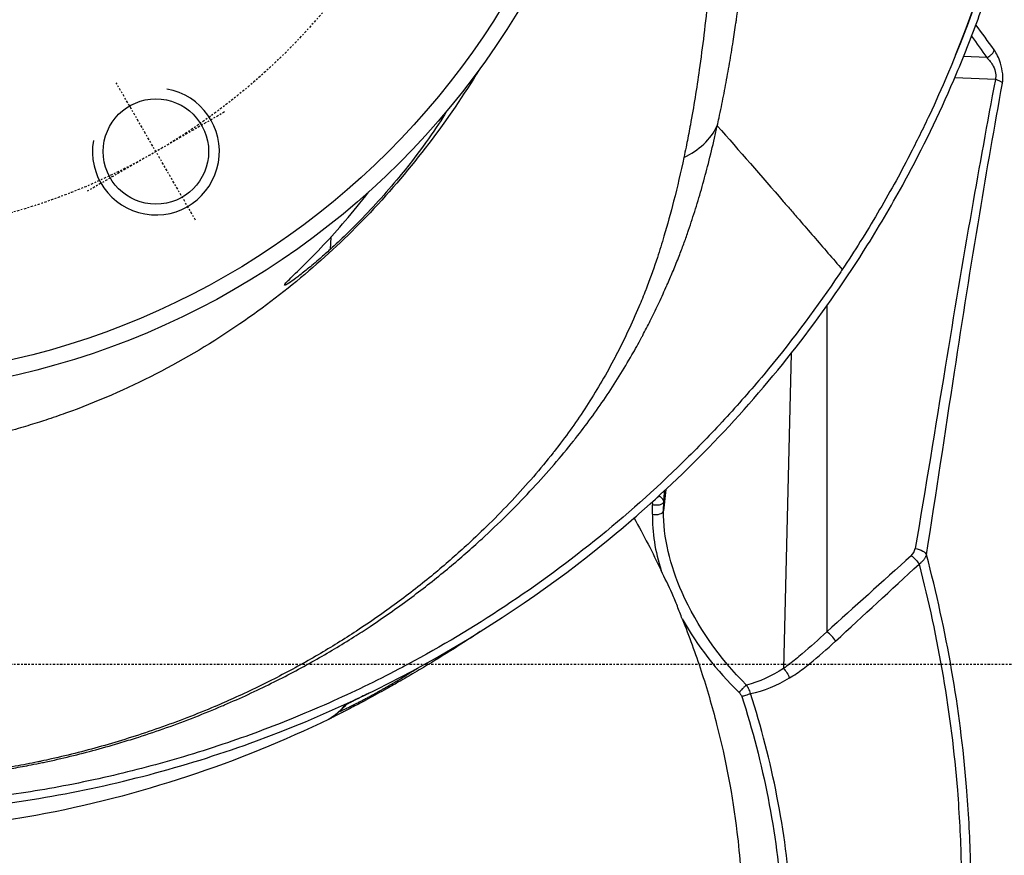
# Model space of a CAD drawing. Header units: millimetres. Extents: x 0 to 7374, y 0 to 4200.
# Tile 523 of 656: x 2048 to 2110, y 3587 to 3640. Entities that reach past the tile are written whole.
import ezdxf

# ---------------------------------------------------------------- set-up
doc = ezdxf.new("R2010")
doc.units = ezdxf.units.MM
doc.header["$LTSCALE"] = 0.2
doc.linetypes.add('CENTER2', pattern=[1.125, 0.75, -0.125, 0.125, -0.125])
doc.layers.add('01_Object Line', color=4, linetype='Continuous')
doc.layers.add('02_Center Line', color=1, linetype='CENTER2')

# ---------------------------------------------------------------- blocks, each defined once
blk = doc.blocks.new('A$C9c4d0392')
for p, q in [((72.859, -28.225), (72.855, -28.22)), ((72.393, -28.705), (70.932, -28.651)), ((72.936, -30.089), (70.375, -29.994)), ((38.305, -32.136), (38.305, -32.143)), ((31.031, -40.039), (30.99, -40.817)), ((62.309, -44.382), (62.309, -64.945)), ((60.053, -47.391), (59.576, -67.254)), ((52.152, -55.968), (52.019, -57.314)), ((52.019, -57.315), (52.031, -56.733)), ((32.002, -69.53), (31.991, -69.539))]:
    blk.add_line(p, q)
for centre, radius in [((0, 0), 50), ((0, 0), 49), ((20, -34.641), 3.324), ((20, -34.641), 3.324)]:
    blk.add_circle(centre, radius)
for centre, radius, start, end in [((0, -67), 122.5, 275.92478, 41.15671), ((0, -67), 121.628, 275.96959, 40.67286), ((0, 0), 76, 337.92566, 0.00035), ((0, -67), 94.616, 304.94887, 355.05113)]:
    blk.add_arc(centre, radius, start, end)
for centre, major_axis, ratio, start_param, end_param in [((24.003, -16.5), (8.007, 28.337), 0.661235, 4.323502, 4.324626), ((50.638, -31.011), (5.084, -1.09), 0.859304, 5.434297, 6.06747), ((1.355, -85.729), (-58.692, -1.786), 0.969968, 3.651451, 3.651891), ((-24.434, -139.593), (-43.644, -178.122), 0.348242, 2.132939, 2.136595), ((51.52, -57.289), (0.5, -0.011), 0.498526, 4.296372, 6.224353), ((66.646, -59.23), (-1.097, 0.786), 0.758287, 2.977192, 3.494273), ((62.266, -65.54), (0.619, -0.678), 0.527912, 1.127091, 2.03443), ((37, -66.529), (0.259, -0.428), 0.511796, 5.540872, 6.283185), ((32.371, -69.045), (0.137, -0.219), 0.54461, 6.243478, 6.273344), ((53.743, 472.926), (-23.728, -543.607), 0.051459, 0.031245, 0.065015), ((54.911, -56.94), (-23.031, -12.677), 0.007663, 6.23343, 6.262308), ((30.684, -70.003), (0.241, -0.438), 0.998323, 6.230815, 6.272561)]:
    blk.add_ellipse(centre, major_axis=major_axis, ratio=ratio, start_param=start_param, end_param=end_param)
for points, knots in [([(0, -76.5), (2.263, -76.5), (4.525, -76.4), (9.013, -76), (11.237, -75.703), (17.839, -74.525), (22.155, -73.358), (34.656, -68.772), (42.374, -64.304), (49.596, -58.248), (50.031, -57.875), (54.208, -54.208), (57.624, -50.562), (62.164, -44.654), (63.571, -42.627), (65.704, -39.213), (66.489, -37.866), (68.357, -34.425), (69.384, -32.305), (70.552, -29.58), (70.786, -29.017), (71.128, -28.163), (71.241, -27.876), (71.577, -27.008), (71.793, -26.427), (73.641, -21.279), (74.841, -16.571), (75.775, -10.575), (75.935, -9.364), (76.329, -5.679), (76.474, -3.197), (76.499, -0.469), (76.5, -0.225), (76.499, 3.891), (76.204, 7.76), (75.523, 12.203), (75.422, 12.815), (75.091, 14.667), (74.839, 15.904), (74.28, 18.338), (73.974, 19.536), (73.403, 21.562), (73.154, 22.394), (72.891, 23.221)], [0.000001, 0.000001, 0.000001, 0.000001, 0.678831, 0.678831, 1.351633, 1.351633, 2.690292, 2.690292, 5.345384, 5.345384, 5.517362, 5.517362, 7.012468, 7.012468, 7.752115, 7.752115, 8.219695, 8.219695, 8.926086, 8.926086, 9.10911, 9.10911, 9.201929, 9.201929, 9.388189, 9.388189, 10.843029, 10.843029, 11.209542, 11.209542, 11.955325, 11.955325, 12.028351, 12.028351, 13.192057, 13.192057, 13.378122, 13.378122, 13.757014, 13.757014, 14.128266, 14.128266, 14.389046, 14.389046, 14.389046, 14.389046]), ([(76, 0), (76, -0.017), (76, -0.133), (75.999, -0.39), (75.999, -0.487), (75.996, -0.78), (75.994, -0.975), (75.985, -1.561), (75.976, -1.951), (75.94, -3.121), (75.904, -3.902), (75.759, -6.24), (75.615, -7.796), (75.295, -10.38), (75.146, -11.41), (74.748, -13.807), (74.483, -15.17), (73.779, -18.332), (73.311, -20.124), (71.701, -25.473), (70.363, -28.965), (68.377, -33.189), (67.964, -34.026), (66.894, -36.1), (66.217, -37.326), (64.799, -39.738), (64.057, -40.923), (63.283, -42.086)], [0.000014, 0.000014, 0.000014, 0.000014, 0.0049429, 0.0049429, 0.0079722, 0.0079722, 0.0140315, 0.0140315, 0.0261519, 0.0261519, 0.0503988, 0.0503988, 0.0989046, 0.0989046, 0.1312369, 0.1312369, 0.1743442, 0.1743442, 0.2318244, 0.2318244, 0.347787, 0.347787, 0.3767682, 0.3767682, 0.4202435, 0.4202435, 0.4636391, 0.4636391, 0.4636391, 0.4636391]), ([(55.404, -33.011), (55.439, -32.847), (55.475, -32.681), (55.511, -32.512), (55.56, -32.284), (55.61, -32.052), (55.658, -31.822), (55.705, -31.595), (55.751, -31.367), (55.795, -31.141), (55.885, -30.683), (55.971, -30.224), (56.053, -29.763), (56.095, -29.533), (56.135, -29.302), (56.175, -29.071), (56.253, -28.614), (56.329, -28.157), (56.401, -27.7), (56.462, -27.31), (56.521, -26.921), (56.578, -26.531), (56.59, -26.449), (56.602, -26.366), (56.614, -26.283), (56.68, -25.833), (56.742, -25.382), (56.802, -24.932), (56.833, -24.694), (56.864, -24.456), (56.894, -24.219), (57.029, -23.158), (57.149, -22.099), (57.259, -21.042), (57.294, -20.707), (57.327, -20.373), (57.36, -20.039), (57.439, -19.226), (57.511, -18.415), (57.578, -17.604), (57.601, -17.316), (57.624, -17.029), (57.647, -16.741), (57.648, -16.725), (57.649, -16.71), (57.65, -16.694), (57.731, -15.644), (57.802, -14.595), (57.865, -13.548), (57.892, -13.091), (57.918, -12.634), (57.942, -12.177), (58.004, -10.994), (58.055, -9.813), (58.096, -8.634), (58.096, -8.63), (58.096, -8.626), (58.096, -8.622), (58.114, -8.102), (58.129, -7.583), (58.143, -7.065), (58.154, -6.609), (58.164, -6.153), (58.173, -5.697), (58.187, -4.948), (58.198, -4.199), (58.208, -3.447), (58.217, -2.795), (58.224, -2.141), (58.233, -1.483), (58.237, -1.19), (58.24, -0.897), (58.243, -0.602)], [0.0000308, 0.0000308, 0.0000308, 0.0000308, 0.0155864, 0.0155864, 0.0155864, 0.0366763, 0.0366763, 0.0366763, 0.0574508, 0.0574508, 0.0574508, 0.0996718, 0.0996718, 0.0996718, 0.1208009, 0.1208009, 0.1208009, 0.1625846, 0.1625846, 0.1625846, 0.1982063, 0.1982063, 0.1982063, 0.205777, 0.205777, 0.205777, 0.2470095, 0.2470095, 0.2470095, 0.2688316, 0.2688316, 0.2688316, 0.3662239, 0.3662239, 0.3662239, 0.3970316, 0.3970316, 0.3970316, 0.4719375, 0.4719375, 0.4719375, 0.4985511, 0.4985511, 0.4985511, 0.5, 0.5, 0.5, 0.5971698, 0.5971698, 0.5971698, 0.6396385, 0.6396385, 0.6396385, 0.7496277, 0.7496277, 0.7496277, 0.75, 0.75, 0.75, 0.7985567, 0.7985567, 0.7985567, 0.8413646, 0.8413646, 0.8413646, 0.911757, 0.911757, 0.911757, 0.9728335, 0.9728335, 0.9728335, 1, 1, 1, 1]), ([(55.864, -3.397), (55.842, -4.786), (55.826, -6.163), (55.782, -8.823), (55.755, -10.106), (55.69, -12.105), (55.664, -12.819), (55.552, -15.446), (55.444, -17.358), (55.307, -19.293), (55.305, -19.319), (55.232, -20.333), (55.155, -21.321), (54.994, -23.177), (54.912, -24.045), (54.74, -25.7), (54.652, -26.486), (54.466, -28.01), (54.37, -28.747), (54.183, -30.067), (54.095, -30.649), (53.908, -31.807), (53.809, -32.382), (53.687, -33.044), (53.671, -33.129), (53.583, -33.598), (53.508, -33.981), (53.386, -34.58), (53.341, -34.795), (53.295, -35.01)], [0, 0, 0, 0, 0.12959, 0.12959, 0.251198, 0.251198, 0.318734, 0.318734, 0.5, 0.5, 0.502428, 0.502428, 0.596283, 0.596283, 0.678959, 0.678959, 0.753906, 0.753906, 0.824284, 0.824284, 0.879868, 0.879868, 0.934783, 0.934783, 0.942933, 0.942933, 0.979474, 0.979474, 1, 1, 1, 1]), ([(60.014, -137.462), (63.785, -134.218), (67.187, -130.76), (73.997, -122.714), (77.224, -118.049), (82.694, -108.443), (84.937, -103.502), (88.5, -93.459), (89.821, -88.355), (91.577, -78.076), (92.014, -72.897), (92.01, -57.366), (90.278, -47.006), (85.828, -34.449), (84.821, -31.959), (82.571, -27.032), (81.327, -24.595), (78.592, -19.793), (77.101, -17.427), (75.356, -14.924), (75.229, -14.743), (75.101, -14.562)], [0.1993028, 0.1993028, 0.1993028, 0.1993028, 0.25, 0.25, 0.3125, 0.3125, 0.375, 0.375, 0.4375, 0.4375, 0.5, 0.5, 0.625, 0.625, 0.65625, 0.65625, 0.6875, 0.6875, 0.71875, 0.71875, 0.721188, 0.721188, 0.721188, 0.721188]), ([(71.437, -27.367), (71.76, -27.809), (72.078, -28.254), (72.391, -28.702), (72.392, -28.703), (72.393, -28.705)], [0.92770947, 0.92770947, 0.92770947, 0.92770947, 0.99972756, 0.99972756, 1, 1, 1, 1]), ([(72.393, -28.705), (72.481, -28.674), (72.645, -28.581), (72.809, -28.384), (72.85, -28.274), (72.859, -28.225)], [0, 0, 0, 0, 0.428571, 0.714286, 1, 1, 1, 1]), ([(73.385, -30.334), (73.416, -30.163), (73.426, -29.742), (73.252, -28.927), (73.014, -28.444), (72.859, -28.225)], [0, 0, 0, 0, 0.285714, 0.571429, 1, 1, 1, 1]), ([(72.393, -28.705), (72.552, -28.851), (72.797, -29.17), (72.977, -29.704), (72.968, -29.978), (72.936, -30.089)], [0, 0, 0, 0, 0.428571, 0.714286, 1, 1, 1, 1]), ([(40.385, -29.48), (38.446, -32.659), (36.133, -35.723), (31.106, -41.033), (28.33, -43.435), (21.968, -47.797), (18.182, -49.761), (13.905, -51.296), (13.471, -51.444), (12.871, -51.643), (12.691, -51.701), (12.138, -51.875), (11.721, -52), (10.836, -52.254), (10.378, -52.378), (9.179, -52.681), (8.434, -52.849), (7.074, -53.121), (6.473, -53.228), (4.929, -53.461), (3.997, -53.574), (2.061, -53.732), (1.035, -53.775), (0.015, -53.775)], [2.426632, 2.426632, 2.426632, 2.426632, 3.763559, 3.763559, 4.984737, 4.984737, 6.327445, 6.327445, 6.465032, 6.465032, 6.526671, 6.526671, 6.659359, 6.659359, 6.814991, 6.814991, 7.05453, 7.05453, 7.253973, 7.253973, 7.542243, 7.542243, 7.848352, 7.848352, 7.848352, 7.848352]), ([(72.936, -30.089), (72.424, -32.825), (71.927, -35.56), (70.87, -41.609), (70.317, -44.922), (69.149, -52.052), (68.535, -55.867), (67.882, -59.68)], [0, 0, 0, 0, 0.2778138, 0.2778138, 0.6135201, 0.6135201, 1, 1, 1, 1]), ([(72.936, -30.089), (72.987, -30.097), (73.04, -30.109), (73.091, -30.127), (73.142, -30.145), (73.191, -30.168), (73.234, -30.195), (73.299, -30.235), (73.351, -30.285), (73.385, -30.334)], [0, 0, 0, 0, 0.285714, 0.285714, 0.285714, 0.571429, 0.571429, 0.571429, 1, 1, 1, 1]), ([(38.305, -32.143), (37.779, -33.022), (36.781, -34.484), (34.66, -37.078), (33.763, -38.083), (32.577, -39.298), (32.284, -39.591), (31.668, -40.189), (31.333, -40.504), (30.99, -40.817)], [-1.473314, -1.473314, -1.473314, -1.473314, -0.736759, -0.736759, -0.278482, -0.278482, -0.140582, -0.140582, -0.000001, -0.000001, -0.000001, -0.000001]), ([(0, -74.453), (0.492, -74.453), (0.985, -74.448), (1.962, -74.429), (2.447, -74.414), (3.388, -74.376), (3.844, -74.353), (4.326, -74.323), (4.353, -74.321), (4.885, -74.288), (5.388, -74.251), (5.993, -74.199), (6.096, -74.19), (6.713, -74.134), (7.225, -74.081), (8.081, -73.98), (8.425, -73.937), (9.151, -73.839), (9.531, -73.784), (10.284, -73.667), (10.658, -73.606), (11.397, -73.476), (11.762, -73.409), (12.365, -73.291), (12.606, -73.242), (12.892, -73.182), (12.939, -73.172), (13.529, -73.047), (14.068, -72.925), (15.146, -72.664), (15.685, -72.525), (16.771, -72.23), (17.317, -72.074), (18.212, -71.803), (18.564, -71.693), (19.509, -71.389), (20.094, -71.191), (21.278, -70.771), (21.875, -70.548), (23.047, -70.091), (23.622, -69.855), (24.235, -69.594), (24.282, -69.574), (25.343, -69.118), (26.325, -68.664), (28.212, -67.728), (29.118, -67.247), (30.853, -66.268), (31.684, -65.77), (32.832, -65.044), (33.169, -64.825), (34.361, -64.035), (35.187, -63.454), (36.767, -62.281), (37.521, -61.69), (38.957, -60.505), (39.641, -59.912), (40.39, -59.231), (40.478, -59.151), (40.626, -59.014), (40.687, -58.958), (41.277, -58.411), (41.793, -57.913), (42.8, -56.907), (43.291, -56.399), (44.228, -55.389), (44.675, -54.889), (45.53, -53.895), (45.938, -53.401), (46.375, -52.851), (46.417, -52.798), (46.792, -52.322), (47.114, -51.896), (47.745, -51.032), (48.053, -50.593), (48.65, -49.708), (48.939, -49.262), (49.495, -48.368), (49.763, -47.919), (50.224, -47.116), (50.42, -46.761), (50.639, -46.351), (50.668, -46.297), (50.861, -45.933), (51.02, -45.624), (51.345, -44.976), (51.509, -44.638), (51.838, -43.942), (52.001, -43.584), (52.179, -43.185), (52.197, -43.146), (52.235, -43.06), (52.255, -43.014), (52.396, -42.693), (52.515, -42.417), (52.755, -41.84), (52.876, -41.539), (53.094, -40.98), (53.192, -40.721), (53.378, -40.217), (53.465, -39.973), (53.563, -39.687), (53.578, -39.645), (53.744, -39.157), (53.889, -38.711), (54.174, -37.796), (54.313, -37.326), (54.583, -36.367), (54.714, -35.879), (54.975, -34.859), (55.104, -34.328), (55.287, -33.535), (55.346, -33.273), (55.404, -33.011)], [0, 0, 0, 0, 0.0138375, 0.0138375, 0.0274826, 0.0274826, 0.0403591, 0.0403591, 0.0411277, 0.0411277, 0.0554222, 0.0554222, 0.0583782, 0.0583782, 0.073068, 0.073068, 0.0830639, 0.0830639, 0.0941966, 0.0941966, 0.10527, 0.10527, 0.1162432, 0.1162432, 0.1235528, 0.1235528, 0.125, 0.125, 0.141656, 0.141656, 0.1586585, 0.1586585, 0.1763054, 0.1763054, 0.1879738, 0.1879738, 0.207889, 0.207889, 0.2289445, 0.2289445, 0.25, 0.25, 0.251757, 0.251757, 0.2896107, 0.2896107, 0.3267661, 0.3267661, 0.3629944, 0.3629944, 0.3783238, 0.3783238, 0.4179277, 0.4179277, 0.4568564, 0.4568564, 0.4948934, 0.4948934, 0.5, 0.5, 0.5035383, 0.5035383, 0.5345613, 0.5345613, 0.5656529, 0.5656529, 0.5957197, 0.5957197, 0.625, 0.625, 0.6281335, 0.6281335, 0.6530412, 0.6530412, 0.6784935, 0.6784935, 0.7041252, 0.7041252, 0.7297801, 0.7297801, 0.75, 0.75, 0.7531099, 0.7531099, 0.770731, 0.770731, 0.790027, 0.790027, 0.8102819, 0.8102819, 0.8125, 0.8125, 0.8150963, 0.8150963, 0.8305102, 0.8305102, 0.8471275, 0.8471275, 0.8614241, 0.8614241, 0.875, 0.875, 0.8773342, 0.8773342, 0.9022139, 0.9022139, 0.9284232, 0.9284232, 0.9557027, 0.9557027, 0.9853581, 0.9853581, 0.999993, 0.999993, 0.999993, 0.999993]), ([(55.404, -33.011), (56.794, -34.602), (58.18, -36.193), (59.733, -37.982), (59.906, -38.182), (60.163, -38.479), (60.251, -38.58), (60.426, -38.782), (60.505, -38.874), (60.874, -39.3), (61.179, -39.652), (62.081, -40.696), (62.685, -41.39), (63.283, -42.087)], [0, 0, 0, 0, 0.5, 0.5, 0.5625, 0.5625, 0.59375, 0.59375, 0.625, 0.625, 0.75, 0.75, 0.9999532, 0.9999532, 0.9999532, 0.9999532]), ([(53.295, -35.01), (53.097, -35.936), (52.884, -36.857), (52.461, -38.514), (52.259, -39.252), (51.907, -40.434), (51.767, -40.881), (51.422, -41.931), (51.211, -42.53), (50.952, -43.211), (50.921, -43.293), (50.752, -43.727), (50.609, -44.078), (50.238, -44.949), (50.008, -45.465), (49.525, -46.494), (49.273, -47.006), (48.991, -47.548), (48.974, -47.58), (48.694, -48.117), (48.418, -48.619), (47.852, -49.595), (47.563, -50.069), (46.969, -50.997), (46.665, -51.451), (46.044, -52.336), (45.729, -52.767), (45.306, -53.32), (45.21, -53.443), (45.091, -53.596), (45.067, -53.627), (44.648, -54.157), (44.236, -54.657), (43.375, -55.657), (42.925, -56.157), (41.993, -57.152), (41.511, -57.647), (40.575, -58.569), (40.126, -58.998), (39.63, -59.454), (39.596, -59.485), (38.903, -60.12), (38.22, -60.717), (36.763, -61.923), (35.988, -62.531), (34.369, -63.728), (33.526, -64.316), (31.865, -65.405), (31.059, -65.906), (29.39, -66.881), (28.527, -67.357), (26.741, -68.278), (25.816, -68.724), (24.493, -69.319), (24.119, -69.483), (23.733, -69.647), (23.726, -69.65), (23.143, -69.897), (22.556, -70.135), (21.379, -70.59), (20.79, -70.808), (19.624, -71.217), (19.049, -71.41), (17.909, -71.772), (17.347, -71.943), (16.221, -72.265), (15.658, -72.417), (14.537, -72.703), (13.979, -72.836), (13.202, -73.01), (12.986, -73.057), (12.696, -73.119), (12.622, -73.134), (12.079, -73.247), (11.604, -73.339), (10.637, -73.513), (10.145, -73.595), (9.156, -73.746), (8.659, -73.816), (7.669, -73.942), (7.176, -73.998), (6.481, -74.069), (6.28, -74.088), (5.569, -74.152), (5.055, -74.193), (4.257, -74.246), (3.973, -74.264), (3.135, -74.309), (2.58, -74.332), (1.47, -74.364), (0.917, -74.374), (0.242, -74.377), (0.121, -74.377), (0, -74.377)], [0, 0, 0, 0, 0.0537894, 0.0537894, 0.0972581, 0.0972581, 0.1237418, 0.1237418, 0.1597199, 0.1597199, 0.1646393, 0.1646393, 0.1858131, 0.1858131, 0.2169251, 0.2169251, 0.2480371, 0.2480371, 0.25, 0.25, 0.2807734, 0.2807734, 0.310094, 0.310094, 0.3383626, 0.3383626, 0.365377, 0.365377, 0.3730937, 0.3730937, 0.375, 0.375, 0.4064665, 0.4064665, 0.4382175, 0.4382175, 0.4699679, 0.4699679, 0.4979365, 0.4979365, 0.5, 0.5, 0.5398115, 0.5398115, 0.5815826, 0.5815826, 0.6233538, 0.6233538, 0.6605006, 0.6605006, 0.6977803, 0.6977803, 0.7352429, 0.7352429, 0.7497239, 0.7497239, 0.75, 0.75, 0.7720316, 0.7720316, 0.7932797, 0.7932797, 0.8132757, 0.8132757, 0.8321378, 0.8321378, 0.8504954, 0.8504954, 0.8682356, 0.8682356, 0.875, 0.875, 0.8773039, 0.8773039, 0.8919507, 0.8919507, 0.9067975, 0.9067975, 0.9215687, 0.9215687, 0.936015, 0.936015, 0.9418557, 0.9418557, 0.956711, 0.956711, 0.9648715, 0.9648715, 0.9807571, 0.9807571, 0.996553, 0.996553, 1, 1, 1, 1]), ([(29.173, -41.957), (30.12, -41.038), (31.044, -40.057), (32.44, -38.426), (32.934, -37.819), (33.418, -37.192)], [0.000001, 0.000001, 0.000001, 0.000001, 0.909047, 0.909047, 1.41956, 1.41956, 1.41956, 1.41956]), ([(30.99, -40.817), (30.781, -41.007), (30.567, -41.198), (30.073, -41.628), (29.802, -41.857), (29.323, -42.248), (29.124, -42.404), (28.762, -42.681), (28.611, -42.79), (28.313, -42.997), (28.207, -43.058), (28.054, -43.116), (28.114, -43.02), (28.53, -42.583), (28.822, -42.299), (29.173, -41.957)], [-1.482191, -1.482191, -1.482191, -1.482191, -1.371443, -1.371443, -1.226736, -1.226736, -1.098203, -1.098203, -0.956654, -0.956654, -0.739767, -0.739767, -0.3377, -0.3377, -0.000001, -0.000001, -0.000001, -0.000001]), ([(63.283, -42.087), (63.223, -42.177), (63.163, -42.267), (63.102, -42.357), (61.711, -44.429), (60.218, -46.433), (58.63, -48.358), (57.836, -49.321), (57.018, -50.264), (56.178, -51.187), (55.337, -52.109), (54.473, -53.011), (53.589, -53.891), (51.819, -55.651), (49.962, -57.323), (48.028, -58.901), (46.094, -60.478), (44.083, -61.959), (42.003, -63.338), (40.027, -64.649), (37.989, -65.867), (35.899, -66.987), (35.789, -67.046), (35.68, -67.104), (35.57, -67.162), (34.137, -67.922), (32.679, -68.635), (31.2, -69.301), (30.404, -69.659), (29.602, -70.004), (28.794, -70.334), (27.288, -70.951), (25.762, -71.519), (24.22, -72.037), (23.398, -72.314), (22.57, -72.576), (21.738, -72.825), (20.182, -73.289), (18.612, -73.704), (17.029, -74.068), (16.18, -74.263), (15.328, -74.443), (14.472, -74.609), (12.889, -74.916), (11.297, -75.173), (9.697, -75.379), (8.822, -75.491), (7.944, -75.589), (7.065, -75.671), (5.823, -75.787), (4.58, -75.872), (3.332, -75.927), (2.222, -75.976), (1.108, -76), (0, -76)], [0, 0, 0, 0, 0.00434, 0.00434, 0.00434, 0.1044793, 0.1044793, 0.1044793, 0.1545476, 0.1545476, 0.1545476, 0.2046145, 0.2046145, 0.2046145, 0.3047436, 0.3047436, 0.3047436, 0.4048643, 0.4048643, 0.4048643, 0.5, 0.5, 0.5, 0.5049748, 0.5049748, 0.5049748, 0.5700744, 0.5700744, 0.5700744, 0.6051225, 0.6051225, 0.6051225, 0.6704505, 0.6704505, 0.6704505, 0.7053068, 0.7053068, 0.7053068, 0.7704944, 0.7704944, 0.7704944, 0.8054689, 0.8054689, 0.8054689, 0.8701611, 0.8701611, 0.8701611, 0.9055501, 0.9055501, 0.9055501, 0.9555422, 0.9555422, 0.9555422, 1, 1, 1, 1]), ([(52.031, -56.733), (52.029, -56.666), (51.964, -56.546), (51.817, -56.432), (51.736, -56.386)], [0.0000002, 0.0000002, 0.0000002, 0.0000002, 0.5714286, 1, 1, 1, 1]), ([(51.292, -56.757), (51.296, -56.767), (51.3, -56.777), (51.303, -56.787), (51.319, -56.836), (51.328, -56.886), (51.327, -56.933)], [0.3117823, 0.3117823, 0.3117823, 0.3117823, 0.4285714, 0.4285714, 0.4285714, 1, 1, 1, 1]), ([(52.031, -56.733), (52.022, -56.801), (51.952, -56.866), (51.845, -56.908), (51.774, -56.936), (51.686, -56.953), (51.595, -56.957), (51.504, -56.962), (51.41, -56.954), (51.327, -56.933)], [0, 0, 0, 0, 0.4288236, 0.4288236, 0.4288236, 0.7144024, 0.7144024, 0.7144024, 1, 1, 1, 1]), ([(57.238, -68.298), (55.553, -66.616), (54.125, -64.589), (52.423, -60.764), (51.983, -58.967), (52.019, -57.315)], [0, 0, 0, 0, 0.5552133, 0.5552133, 0.999939, 0.999939, 0.999939, 0.999939]), ([(67.882, -59.68), (68.048, -59.702), (68.362, -59.809), (68.548, -60.001), (68.596, -60.081)], [0, 0, 0, 0, 0.571429, 1, 1, 1, 1]), ([(68.123, -60.672), (68.163, -60.644), (68.225, -60.596), (68.303, -60.526), (68.364, -60.464), (68.419, -60.401), (68.467, -60.336), (68.51, -60.271), (68.546, -60.205), (68.574, -60.141), (68.59, -60.1), (68.596, -60.081)], [0, 0, 0, 0, 0.157145, 0.262761, 0.368885, 0.475582, 0.582905, 0.69084, 0.799393, 0.908417, 1, 1, 1, 1]), ([(70.412, -93.541), (70.783, -91.237), (71.047, -88.919), (71.374, -84.174), (71.427, -81.744), (71.33, -77.783), (71.248, -76.249), (70.716, -69.775), (69.857, -64.872), (68.596, -60.081)], [0, 0, 0, 0, 0.206937, 0.206937, 0.422436, 0.422436, 0.558999, 0.558999, 1, 1, 1, 1]), ([(53.193, -64.132), (53.086, -63.865), (52.985, -63.596), (52.782, -63.06), (52.68, -62.798), (52.342, -62.033), (52.088, -61.561), (51.859, -61.074)], [0.0001148, 0.0001148, 0.0001148, 0.0001148, 0.0889571, 0.0889571, 0.1768666, 0.1768666, 0.3347276, 0.3347276, 0.3347276, 0.3347276]), ([(53.193, -64.132), (53.626, -65.214), (54.024, -66.31), (54.747, -68.523), (55.072, -69.639), (55.935, -73.005), (56.365, -75.287), (56.828, -79.123), (56.944, -80.668), (57.024, -83.058), (57.032, -83.934), (57.001, -85.807), (56.957, -86.8), (56.803, -88.905), (56.685, -90.036), (56.352, -92.439), (56.128, -93.709), (55.714, -95.643), (55.557, -96.313), (55.211, -97.67), (55.022, -98.354), (54.644, -99.618), (54.46, -100.197), (53.701, -102.45), (53.052, -104.097), (50.861, -108.934), (49.082, -112.01), (44.961, -117.763), (42.611, -120.447), (37.38, -125.389), (34.467, -127.664), (27.431, -132.125), (23.205, -134.143), (18.148, -135.878), (17.5, -136.089), (14.564, -136.986), (12.236, -137.549), (9.361, -138.067), (8.837, -138.154), (6.624, -138.491), (4.915, -138.677), (2.201, -138.855), (1.142, -138.893), (0.078, -138.893)], [0.00011, 0.00011, 0.00011, 0.00011, 0.360928, 0.360928, 0.721039, 0.721039, 1.438493, 1.438493, 1.919877, 1.919877, 2.197997, 2.197997, 2.515231, 2.515231, 2.872707, 2.872707, 3.277924, 3.277924, 3.493854, 3.493854, 3.717052, 3.717052, 3.907709, 3.907709, 4.462318, 4.462318, 5.565657, 5.565657, 6.670793, 6.670793, 7.792298, 7.792298, 9.197372, 9.197372, 9.403245, 9.403245, 10.121652, 10.121652, 10.281396, 10.281396, 10.789675, 10.789675, 11.114277, 11.114277, 11.114277, 11.114277]), ([(40.449, -64.932), (39.715, -65.42), (38.832, -65.992), (37.607, -66.745), (37.435, -66.85), (37.259, -66.956)], [0.6249792, 0.6249792, 0.6249792, 0.6249792, 1.0796253, 1.0796253, 1.1514516, 1.1514516, 1.1514516, 1.1514516]), ([(62.309, -64.945), (61.774, -65.429), (61.15, -66.016), (60.217, -66.773), (59.849, -67.077), (59.576, -67.254)], [0, 0, 0, 0, 0.571429, 0.714286, 1, 1, 1, 1]), ([(59.953, -67.854), (60.248, -67.679), (60.678, -67.379), (61.652, -66.617), (62.325, -66.026), (62.855, -65.536)], [0, 0, 0, 0, 0.285714, 0.428571, 1, 1, 1, 1]), ([(37.259, -66.956), (36.921, -67.161), (36.563, -67.374), (35.864, -67.784), (35.523, -67.982), (34.919, -68.326), (34.658, -68.473), (34.004, -68.836), (33.608, -69.052), (32.914, -69.425), (32.602, -69.59), (32.09, -69.857), (31.875, -69.968), (31.474, -70.172), (31.305, -70.257), (31.08, -70.369), (31.007, -70.405), (30.957, -70.429)], [0, 0, 0, 0, 0.1378149, 0.1378149, 0.2586923, 0.2586923, 0.3478013, 0.3478013, 0.4837398, 0.4837398, 0.6093008, 0.6093008, 0.7282143, 0.7282143, 0.8774511, 0.8774511, 0.999525, 0.999525, 0.999525, 0.999525]), ([(31.58, -69.961), (31.614, -69.947), (31.649, -69.932), (31.686, -69.917), (31.725, -69.9), (31.766, -69.882), (31.809, -69.863), (31.841, -69.849), (31.873, -69.834), (31.907, -69.819), (31.935, -69.806), (31.964, -69.792), (31.994, -69.779), (32.043, -69.756), (32.093, -69.732), (32.145, -69.707), (32.193, -69.684), (32.242, -69.66), (32.292, -69.636), (32.318, -69.623), (32.345, -69.61), (32.372, -69.597), (32.383, -69.591), (32.392, -69.587), (32.402, -69.582), (32.411, -69.577), (32.42, -69.573), (32.43, -69.568), (32.439, -69.563), (32.448, -69.559), (32.458, -69.554), (32.468, -69.549), (32.478, -69.544), (32.49, -69.538), (32.5, -69.533), (32.512, -69.527), (32.525, -69.521), (32.533, -69.516), (32.543, -69.512), (32.552, -69.507), (32.608, -69.479), (32.665, -69.45), (32.724, -69.42), (32.788, -69.387), (32.853, -69.353), (32.92, -69.318), (32.985, -69.284), (33.052, -69.249), (33.12, -69.213), (33.191, -69.175), (33.263, -69.137), (33.336, -69.097), (33.409, -69.058), (33.484, -69.017), (33.56, -68.976), (33.632, -68.937), (33.704, -68.897), (33.777, -68.857), (33.851, -68.816), (33.925, -68.775), (34, -68.732), (34.05, -68.704), (34.1, -68.676), (34.151, -68.648), (34.18, -68.631), (34.211, -68.614), (34.242, -68.596), (34.272, -68.579), (34.303, -68.561), (34.334, -68.544), (34.365, -68.526), (34.397, -68.508), (34.428, -68.49), (34.459, -68.472), (34.491, -68.454), (34.522, -68.436), (34.553, -68.418), (34.584, -68.4), (34.614, -68.383), (34.646, -68.364), (34.676, -68.346), (34.705, -68.329), (34.726, -68.317), (34.747, -68.305), (34.766, -68.294), (34.77, -68.292), (34.774, -68.289), (34.777, -68.287), (34.873, -68.231), (34.971, -68.173), (35.069, -68.114), (35.163, -68.059), (35.258, -68.002), (35.354, -67.943), (35.445, -67.889), (35.536, -67.833), (35.629, -67.776), (35.716, -67.723), (35.804, -67.668), (35.893, -67.613), (35.978, -67.56), (36.063, -67.507), (36.148, -67.453), (36.228, -67.403), (36.308, -67.352), (36.389, -67.301), (36.423, -67.279), (36.457, -67.258), (36.491, -67.236)], [0.2810687, 0.2810687, 0.2810687, 0.2810687, 0.3111993, 0.3111993, 0.3111993, 0.3435918, 0.3435918, 0.3435918, 0.3674048, 0.3674048, 0.3674048, 0.3877613, 0.3877613, 0.3877613, 0.4212603, 0.4212603, 0.4212603, 0.4523529, 0.4523529, 0.4523529, 0.46875, 0.46875, 0.46875, 0.4751366, 0.4751366, 0.4751366, 0.481701, 0.481701, 0.481701, 0.4880332, 0.4880332, 0.4880332, 0.4940166, 0.4940166, 0.4940166, 0.4994177, 0.4994177, 0.4994177, 0.5031313, 0.5031313, 0.5031313, 0.525992, 0.525992, 0.525992, 0.550744, 0.550744, 0.550744, 0.5749108, 0.5749108, 0.5749108, 0.5999554, 0.5999554, 0.5999554, 0.625, 0.625, 0.625, 0.6484766, 0.6484766, 0.6484766, 0.6719721, 0.6719721, 0.6719721, 0.6875, 0.6875, 0.6875, 0.6965107, 0.6965107, 0.6965107, 0.7053585, 0.7053585, 0.7053585, 0.7141473, 0.7141473, 0.7141473, 0.7230389, 0.7230389, 0.7230389, 0.7320891, 0.7320891, 0.7320891, 0.7416855, 0.7416855, 0.7416855, 0.7486043, 0.7486043, 0.7486043, 0.75, 0.75, 0.75, 0.7852223, 0.7852223, 0.7852223, 0.8186832, 0.8186832, 0.8186832, 0.8501956, 0.8501956, 0.8501956, 0.8799169, 0.8799169, 0.8799169, 0.908079, 0.908079, 0.908079, 0.9342986, 0.9342986, 0.9342986, 0.9453424, 0.9453424, 0.9453424, 0.9453424]), ([(57.238, -68.298), (57.203, -68.328), (57.161, -68.366), (57.116, -68.409), (57.071, -68.451), (57.022, -68.499), (56.975, -68.548), (56.903, -68.622), (56.834, -68.697), (56.779, -68.762)], [0, 0, 0, 0, 0.2856796, 0.2856796, 0.2856796, 0.5713316, 0.5713316, 0.5713316, 0.9999997, 0.9999997, 0.9999997, 0.9999997]), ([(57.492, -68.839), (57.468, -68.725), (57.432, -68.623), (57.376, -68.514), (57.34, -68.445), (57.296, -68.373), (57.238, -68.298)], [0, 0, 0, 0, 0.613358, 0.613358, 0.613358, 1, 1, 1, 1]), ([(32.506, -69.264), (32.703, -69.169), (32.9, -69.073), (33.095, -68.976), (33.196, -68.926), (33.297, -68.875), (33.397, -68.825)], [0.00000001, 0.00000001, 0.00000001, 0.00000001, 0.060857, 0.060857, 0.060857, 0.09226122, 0.09226122, 0.09226122, 0.09226122]), ([(57.492, -68.839), (57.41, -68.883), (57.218, -68.962), (57.02, -69.01), (56.945, -69.022)], [0.0000019, 0.0000019, 0.0000019, 0.0000019, 0.5714286, 1, 1, 1, 1]), ([(60.064, -82.081), (60.064, -82.081), (60.064, -82.081), (60.062, -82.046), (60.059, -82.011), (59.895, -79.742), (59.298, -75.288), (58.176, -70.955), (57.493, -68.839)], [0, 0, 0, 0, 0.0000021, 0.0000021, 0.0078234, 0.0078234, 0.5039117, 0.999995, 0.999995, 0.999995, 0.999995]), ([(31.904, -69.593), (31.909, -69.589), (31.915, -69.584), (31.922, -69.579), (31.929, -69.574), (31.937, -69.569), (31.946, -69.563), (31.954, -69.558), (31.964, -69.552), (31.974, -69.546), (31.981, -69.541), (31.989, -69.537), (31.997, -69.532), (32.006, -69.526), (32.015, -69.521), (32.025, -69.515), (32.035, -69.509), (32.046, -69.503), (32.057, -69.496), (32.068, -69.491), (32.079, -69.484), (32.091, -69.478), (32.098, -69.474), (32.105, -69.47), (32.113, -69.466), (32.123, -69.46), (32.133, -69.454), (32.144, -69.448), (32.155, -69.443), (32.167, -69.436), (32.179, -69.43), (32.189, -69.424), (32.201, -69.418), (32.213, -69.412), (32.224, -69.406), (32.236, -69.4), (32.248, -69.394), (32.26, -69.387), (32.273, -69.381), (32.285, -69.375), (32.289, -69.373), (32.293, -69.371), (32.297, -69.368), (32.308, -69.363), (32.319, -69.357), (32.331, -69.351), (32.342, -69.346), (32.353, -69.34), (32.365, -69.334), (32.376, -69.329), (32.387, -69.323), (32.398, -69.318), (32.412, -69.311), (32.425, -69.304), (32.439, -69.297), (32.451, -69.292), (32.462, -69.286), (32.474, -69.28), (32.485, -69.275), (32.496, -69.27), (32.506, -69.264)], [0.0000002, 0.0000002, 0.0000002, 0.0000002, 0.1055217, 0.1055217, 0.1055217, 0.2079197, 0.2079197, 0.2079197, 0.3010323, 0.3010323, 0.3010323, 0.3652077, 0.3652077, 0.3652077, 0.432949, 0.432949, 0.432949, 0.4983235, 0.4983235, 0.4983235, 0.5572372, 0.5572372, 0.5572372, 0.591727, 0.591727, 0.591727, 0.6362589, 0.6362589, 0.6362589, 0.6797779, 0.6797779, 0.6797779, 0.7190687, 0.7190687, 0.7190687, 0.756735, 0.756735, 0.756735, 0.7933341, 0.7933341, 0.7933341, 0.8047396, 0.8047396, 0.8047396, 0.836596, 0.836596, 0.836596, 0.8674752, 0.8674752, 0.8674752, 0.8976075, 0.8976075, 0.8976075, 0.9357205, 0.9357205, 0.9357205, 0.9684405, 0.9684405, 0.9684405, 1, 1, 1, 1]), ([(32.503, -69.266), (32.468, -69.283), (32.43, -69.302), (32.361, -69.336), (32.328, -69.353), (32.27, -69.383), (32.244, -69.396), (32.191, -69.424), (32.166, -69.437), (32.114, -69.465), (32.091, -69.478), (32.046, -69.504), (32.025, -69.515), (31.984, -69.54), (31.973, -69.548), (31.968, -69.552), (31.968, -69.552), (31.967, -69.552)], [0, 0, 0, 0, 0.0125938, 0.0125938, 0.023378, 0.023378, 0.033194, 0.033194, 0.0448199, 0.0448199, 0.059714, 0.059714, 0.0794664, 0.0794664, 0.1121563, 0.1121563, 0.1184136, 0.1184136, 0.1184136, 0.1184136]), ([(56.945, -69.022), (57.622, -71.119), (58.177, -73.265), (58.604, -75.441), (59.03, -77.616), (59.327, -79.821), (59.488, -82.034)], [0, 0, 0, 0, 0.500008, 0.500008, 0.500008, 1, 1, 1, 1]), ([(30.925, -70.445), (25.251, -73.195), (18.932, -75.336), (8.366, -77.268), (4.171, -77.654), (0, -77.657)], [0.004299, 0.004299, 0.004299, 0.004299, 2.004473, 2.004473, 3.256006, 3.256006, 3.256006, 3.256006]), ([(30.957, -70.429), (30.952, -70.432), (30.947, -70.434), (30.924, -70.445), (30.909, -70.452), (30.89, -70.461), (30.885, -70.463), (30.884, -70.463), (30.887, -70.461), (30.895, -70.456), (30.898, -70.455), (30.901, -70.453)], [0.8428696, 0.8428696, 0.8428696, 0.8428696, 0.8537818, 0.8537818, 0.9005153, 0.9005153, 0.9448403, 0.9448403, 0.9862703, 0.9862703, 1, 1, 1, 1]), ([(70.54, -74.935), (70.54, -74.935), (70.54, -74.935), (70.662, -76.457), (70.741, -77.982), (70.827, -81.917), (70.767, -84.331), (70.594, -86.736)], [0, 0, 0, 0, 0.0000043, 0.0000043, 0.3878958, 0.3878958, 1, 1, 1, 1])]:
    blk.add_open_spline(points, degree=3, knots=knots)
for points in [[(72.855, -28.22), (72.481, -27.691), (72.099, -27.166), (71.711, -26.642)], [(71.948, -38.568), (72.406, -35.819), (72.886, -33.076), (73.385, -30.334)], [(70.36, -48.552), (70.87, -45.218), (71.394, -41.89), (71.948, -38.568)], [(68.596, -60.081), (69.202, -56.233), (69.772, -52.389), (70.36, -48.552)], [(51.736, -56.386), (51.686, -56.428), (51.625, -56.472), (51.561, -56.513)], [(51.739, -56.351), (51.738, -56.362), (51.737, -56.374), (51.736, -56.386)], [(52.031, -56.733), (52.045, -56.502), (52.059, -56.272), (52.072, -56.042)], [(51.313, -57.513), (51.286, -58.662), (51.486, -59.873), (51.859, -61.074)], [(50.152, -57.767), (50.757, -58.847), (51.325, -59.948), (51.859, -61.074)], [(67.631, -60.142), (65.803, -61.791), (64.029, -63.392), (62.309, -64.945)], [(67.631, -60.142), (67.725, -60.202), (67.92, -60.365), (68.069, -60.573), (68.123, -60.672)], [(62.855, -65.536), (64.611, -63.914), (66.367, -62.293), (68.123, -60.672)], [(68.123, -60.672), (69.332, -65.343), (70.154, -70.122), (70.54, -74.935)], [(53.193, -64.132), (54.139, -65.819), (55.374, -67.404), (56.779, -68.762)], [(59.576, -67.254), (58.831, -67.738), (58.048, -68.119), (57.238, -68.298)], [(59.576, -67.254), (59.656, -67.332), (59.809, -67.522), (59.916, -67.746), (59.953, -67.854)], [(57.493, -68.839), (58.346, -68.677), (59.17, -68.318), (59.953, -67.854)], [(33.42, -68.814), (33.116, -68.967), (32.809, -69.119), (32.502, -69.269)], [(56.779, -68.762), (56.835, -68.815), (56.925, -68.958), (56.945, -69.022)], [(31.995, -69.535), (31.645, -69.935), (31.286, -70.242), (30.92, -70.443)], [(31.989, -69.537), (31.957, -69.567), (31.921, -69.592), (31.883, -69.611)], [(32.002, -69.529), (31.997, -69.533), (31.991, -69.537), (31.986, -69.542)], [(31.998, -69.532), (31.998, -69.532), (31.997, -69.533), (31.997, -69.534)], [(31.969, -69.554), (31.948, -69.569), (31.926, -69.582), (31.904, -69.593)], [(30.924, -70.441), (30.923, -70.442), (30.922, -70.442), (30.922, -70.442)]]:
    blk.add_open_spline(points, degree=3)
at = {"layer": '01_Object Line'}
blk.add_arc((20, -34.641), 4, 170, 80, dxfattribs=at)
at = {"layer": '02_Center Line'}
for p, q in [((22.5, -38.971), (17.5, -30.311)), ((24.33, -32.141), (15.67, -37.141)), ((134.7, -67), (-134.7, -67))]:
    blk.add_line(p, q, dxfattribs=at)
blk.add_circle((0, 0), 40, dxfattribs=at)

msp = doc.modelspace()

# ---------------------------------------------------------------- block references
msp.add_blockref('A$C9c4d0392', (2036.257, 3666.139))

doc.saveas('drawing.dxf')
